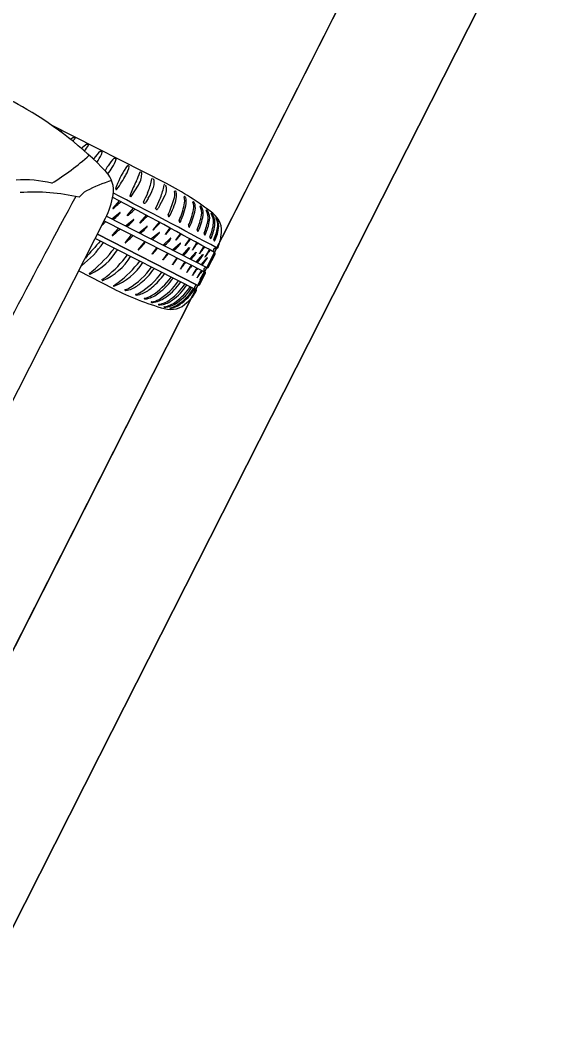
# Model space of a CAD drawing. Extents: x 14104283 to 14120882, y 8635219 to 8671666.
# Drawn here: x 14118522.46 to 14118536.35, y 8668489.54 to 8668516.28 of the extents above; entities that cross this region are included whole.
import ezdxf

# ---------------------------------------------------------------- set-up
doc = ezdxf.new("R2010")
doc.units = 0
for name, color, linetype in [('Cell', 7, 'Continuous'), ('Default', 7, 'Continuous'), ('TC_SubstrataExistingPavement', 7, 'Continuous'), ('Terrain', 7, 'Continuous')]:
    doc.layers.add(name, color=color, linetype=linetype)

msp = doc.modelspace()

# ---------------------------------------------------------------- linework, layer by layer
at = {"layer": 'Cell'}
for p, q in [((14118526.356, 8668511.927), (14118523.278, 8668513.496)), ((14118523.54, 8668513.33), (14118523.558, 8668513.323)), ((14118523.563, 8668513.312), (14118523.563, 8668513.312)), ((14118523.889, 8668513.158), (14118523.917, 8668513.143)), ((14118523.921, 8668513.131), (14118523.921, 8668513.131)), ((14118524.245, 8668512.976), (14118524.279, 8668512.958)), ((14118524.607, 8668512.791), (14118524.642, 8668512.773)), ((14118524.976, 8668512.608), (14118525.011, 8668512.591)), ((14118525.333, 8668512.411), (14118525.36, 8668512.396)), ((14118525.692, 8668512.223), (14118525.667, 8668512.237)), ((14118525.418, 8668511.584), (14118525.61, 8668511.889)), ((14118525.957, 8668512.008), (14118525.967, 8668512.058)), ((14118526.281, 8668511.843), (14118526.29, 8668511.893)), ((14118525.384, 8668511.596), (14118525.403, 8668511.588)), ((14118525.404, 8668511.587), (14118525.412, 8668511.583)), ((14118526.599, 8668511.723), (14118526.588, 8668511.73)), ((14118526.855, 8668511.575), (14118526.843, 8668511.582)), ((14118525.097, 8668511.468), (14118524.928, 8668511.277)), ((14118525.473, 8668511.271), (14118525.309, 8668511.085)), ((14118525.741, 8668511.434), (14118525.741, 8668511.434)), ((14118525.782, 8668511.405), (14118525.782, 8668511.405)), ((14118525.868, 8668511.536), (14118525.806, 8668511.431)), ((14118526.191, 8668511.371), (14118526.13, 8668511.267)), ((14118527.086, 8668511.438), (14118527.074, 8668511.445)), ((14118527.274, 8668511.325), (14118527.263, 8668511.332)), ((14118524.762, 8668511.059), (14118527.446, 8668509.691)), ((14118524.897, 8668510.989), (14118525.114, 8668511.159)), ((14118525.815, 8668511.09), (14118525.649, 8668510.893)), ((14118526.065, 8668511.269), (14118526.065, 8668511.269)), ((14118526.106, 8668511.24), (14118526.106, 8668511.24)), ((14118527.426, 8668511.226), (14118527.426, 8668511.226)), ((14118524.7, 8668510.935), (14118527.383, 8668509.568)), ((14118524.702, 8668510.939), (14118524.701, 8668510.938)), ((14118525.078, 8668510.742), (14118524.914, 8668510.556)), ((14118525.263, 8668510.803), (14118525.479, 8668510.972)), ((14118525.619, 8668510.622), (14118525.835, 8668510.791)), ((14118526.163, 8668510.904), (14118525.997, 8668510.706)), ((14118526.448, 8668510.75), (14118526.338, 8668510.601)), ((14118524.463, 8668510.47), (14118527.153, 8668509.099)), ((14118525.42, 8668510.561), (14118525.254, 8668510.364)), ((14118525.941, 8668510.458), (14118526.157, 8668510.627)), ((14118526.265, 8668510.292), (14118526.463, 8668510.474)), ((14118526.336, 8668510.574), (14118526.45, 8668510.713)), ((14118526.614, 8668510.423), (14118526.727, 8668510.561)), ((14118526.726, 8668510.599), (14118526.616, 8668510.45)), ((14118524.597, 8668510.402), (14118524.597, 8668510.402)), ((14118525.768, 8668510.375), (14118525.602, 8668510.178)), ((14118526.096, 8668510.224), (14118525.986, 8668510.075)), ((14118526.519, 8668510.163), (14118526.717, 8668510.344)), ((14118526.784, 8668510.028), (14118526.958, 8668510.227)), ((14118526.865, 8668510.282), (14118526.974, 8668510.426)), ((14118526.973, 8668510.463), (14118526.866, 8668510.309)), ((14118527.173, 8668510.353), (14118527.173, 8668510.353)), ((14118527.358, 8668510.25), (14118527.358, 8668510.25)), ((14118527.648, 8668510.208), (14118527.703, 8668510.211)), ((14118525.984, 8668510.048), (14118526.097, 8668510.187)), ((14118526.383, 8668510.078), (14118526.273, 8668509.929)), ((14118526.633, 8668509.951), (14118526.527, 8668509.796)), ((14118526.981, 8668509.928), (14118527.137, 8668510.106)), ((14118527.148, 8668509.842), (14118527.322, 8668510.041)), ((14118527.284, 8668509.773), (14118527.436, 8668509.956)), ((14118527.469, 8668509.696), (14118527.651, 8668510.053)), ((14118527.5, 8668510.17), (14118527.5, 8668510.17)), ((14118527.018, 8668509.754), (14118527.018, 8668509.754)), ((14118527.165, 8668509.679), (14118527.165, 8668509.679)), ((14118527.18, 8668509.826), (14118527.18, 8668509.826)), ((14118527.4, 8668509.697), (14118527.4, 8668509.697)), ((14118524.02, 8668509.603), (14118524.934, 8668509.137)), ((14118524.31, 8668509.522), (14118524.31, 8668509.522)), ((14118524.327, 8668509.521), (14118524.327, 8668509.521)), ((14118526.532, 8668509.415), (14118526.532, 8668509.415)), ((14118527.235, 8668509.236), (14118527.393, 8668509.546)), ((14118527.36, 8668509.579), (14118527.246, 8668509.378)), ((14118527.286, 8668509.617), (14118527.286, 8668509.617)), ((14118527.351, 8668509.602), (14118527.351, 8668509.602)), ((14118524.644, 8668509.354), (14118524.644, 8668509.354)), ((14118524.66, 8668509.351), (14118524.66, 8668509.351)), ((14118524.942, 8668509.201), (14118524.942, 8668509.201)), ((14118524.951, 8668509.217), (14118524.951, 8668509.217)), ((14118524.959, 8668509.199), (14118524.959, 8668509.199)), ((14118526.733, 8668509.313), (14118526.733, 8668509.313)), ((14118526.895, 8668509.231), (14118526.895, 8668509.231)), ((14118527.025, 8668509.164), (14118527.025, 8668509.164)), ((14118527.155, 8668509.236), (14118527.155, 8668509.236)), ((14118525.847, 8668508.867), (14118525.847, 8668508.867)), ((14118527.108, 8668509.122), (14118527.108, 8668509.122)), ((14118527.153, 8668509.099), (14118527.153, 8668509.099)), ((14118526.031, 8668508.771), (14118526.031, 8668508.771)), ((14118526.225, 8668508.707), (14118526.225, 8668508.707))]:
    msp.add_line(p, q, dxfattribs=at)
for points in [[(14118525.004, 8668511.781), (14118525.028, 8668511.861), (14118525.028, 8668511.861)], [(14118520.008, 8668501.73), (14118523.616, 8668508.808), (14118524.736, 8668511.007)], [(14118527.553, 8668511.141), (14118527.553, 8668511.141), (14118527.553, 8668511.141)], [(14118527.676, 8668511.017), (14118527.676, 8668511.017), (14118527.676, 8668511.017)], [(14118524.52, 8668510.583), (14118527.155, 8668509.236), (14118524.519, 8668510.58)], [(14118526.271, 8668509.902), (14118526.405, 8668510.066), (14118526.405, 8668510.066)], [(14118526.525, 8668509.769), (14118526.653, 8668509.94), (14118526.653, 8668509.94)], [(14118527.353, 8668509.649), (14118527.358, 8668509.658), (14118527.363, 8668509.667)], [(14118526.295, 8668508.64), (14118526.295, 8668508.64), (14118526.295, 8668508.64)], [(14118526.454, 8668508.605), (14118526.454, 8668508.605), (14118526.454, 8668508.605)]]:
    msp.add_lwpolyline(points, dxfattribs=at)
for centre, radius, start, end in [((14118502.095, 8668478.786), 40.683, 59.6775, 62.5878), ((14118517.86, 8668505.66), 9.527, 43.7381, 59.9197), ((14118524.003, 8668512.426), 1.021, 117.7176, 118.3597), ((14118523.534, 8668513.321), 0.0109, 58.2967, 125.4674), ((14118518.892, 8668517.236), 6.1, 319.8024, 319.96), ((14118523.554, 8668513.315), 0.00943, 340.868, 62.0215), ((14118524.548, 8668512.161), 1.201, 123.9669, 128.256), ((14118523.883, 8668513.148), 0.0109, 58.2967, 125.4674), ((14118523.912, 8668513.134), 0.00943, 340.868, 62.0215), ((14118519.184, 8668516.841), 6.017, 321.0334, 321.9298), ((14118524.92, 8668511.999), 1.195, 125.0788, 133.4244), ((14118471.182, 8668550.358), 64.957, 324.66835, 324.83446), ((14118524.239, 8668512.971), 0.00792, 42.6656, 131.8402), ((14118524.275, 8668512.95), 0.00943, 340.868, 62.0215), ((14118519.28, 8668518.356), 7.576, 302.0685, 311.4886), ((14118525.066, 8668511.988), 1.307, 137.7506, 137.9937), ((14118525.333, 8668511.969), 1.104, 131.8402, 145.4893), ((14118523.829, 8668513.045), 0.865, 324.5604, 340.868), ((14118524.602, 8668512.786), 0.00792, 42.6656, 131.8402), ((14118524.638, 8668512.765), 0.00943, 340.868, 62.0215), ((14118525.734, 8668511.815), 1.104, 134.1296, 147.7786), ((14118524.97, 8668512.602), 0.00792, 44.9549, 134.1296), ((14118525.937, 8668511.554), 1.837, 145.4893, 146.1663), ((14118521.067, 8668515.011), 4.256, 323.728, 324.5604), ((14118526.354, 8668511.424), 1.837, 147.7786, 152.6448), ((14118521.349, 8668514.684), 4.256, 324.0569, 326.8498), ((14118524.188, 8668512.83), 0.865, 326.8498, 343.1573), ((14118525.007, 8668512.582), 0.00943, 343.1573, 64.3109), ((14118526.923, 8668511.2), 2.007, 143.0351, 160.7629), ((14118524.523, 8668512.582), 0.865, 330.5996, 346.9071), ((14118525.329, 8668512.401), 0.0104, 67.2601, 148.2997), ((14118525.356, 8668512.388), 0.00943, 346.9071, 68.0607), ((14118524.215, 8668511.74), 0.732, 351.0547, 43.7381), ((14118521.569, 8668514.246), 4.256, 324.5879, 330.5996), ((14118523.942, 8668512.791), 1.796, 333.8973, 341.6846), ((14118525.662, 8668512.222), 0.0154, 71.0299, 164.9049), ((14118525.021, 8668512.212), 0.678, 347.1999, 0.1737), ((14118525.686, 8668512.212), 0.0133, 10.8967, 62.4402), ((14118522.593, 8668509.21), 2.817, 75.4141, 94.8582), ((14118525.961, 8668508.453), 3.711, 106.6927, 117.9369), ((14118530.972, 8668509.346), 6.032, 153.8973, 157.6074), ((14118525.142, 8668512.184), 0.553, 327.7249, 347.1999), ((14118524.175, 8668512.394), 1.827, 336.8437, 342.4214), ((14118524.636, 8668512.248), 1.343, 342.4214, 349.6756), ((14118525.981, 8668512.051), 0.0161, 82.6367, 154.4334), ((14118525.618, 8668511.954), 0.414, 335.9504, 357.8365), ((14118525.982, 8668512.024), 0.0388, 16.3348, 54.9705), ((14118525.728, 8668511.95), 0.304, 357.8365, 16.3348), ((14118524.96, 8668512.083), 1.343, 342.4214, 349.6756), ((14118526.305, 8668511.886), 0.0161, 82.6367, 154.4334), ((14118526.306, 8668511.859), 0.0388, 16.3348, 54.9705), ((14118526.051, 8668511.785), 0.304, 357.8365, 16.3348), ((14118522.73, 8668504.886), 7.92, 52.1321, 62.7533), ((14118772.531, 8668377.095), 282.639, 151.58608, 152.99159), ((14118522.825, 8668506.301), 5.401, 77.0752, 93.8903), ((14118524.478, 8668511.25), 0.545, 117.9369, 144.7887), ((14118522.886, 8668511.95), 2.076, 332.9942, 351.0547), ((14118471.004, 8668408.66), 116.172, 60.82568, 62.34478), ((14118442.3, 8668352.278), 179.546, 61.59739, 62.59406), ((14118525.008, 8668511.78), 0.00467, 161.6977, 243.0172), ((14118525.018, 8668511.797), 0.025, 240.3182, 274.2237), ((14118525.022, 8668511.791), 0.0182, 262.8314, 324.5879), ((14118527.321, 8668510.85), 2.084, 157.6074, 158.7326), ((14118525.386, 8668511.604), 0.00755, 158.7326, 252.4367), ((14118525.414, 8668511.587), 0.00438, 243.8078, 323.0019), ((14118522.308, 8668513.193), 3.858, 332.8776, 336.8437), ((14118523.666, 8668512.825), 2.551, 329.6593, 335.9504), ((14118524.499, 8668512.229), 1.827, 336.8437, 342.4214), ((14118523.989, 8668512.66), 2.551, 329.6593, 335.9504), ((14118525.942, 8668511.789), 0.414, 335.9504, 357.8365), ((14118526.073, 8668511.658), 0.504, 342.1589, 7.0147), ((14118526.583, 8668511.721), 0.00986, 60.193, 187.0147), ((14118526.583, 8668511.695), 0.0323, 13.0668, 59.4897), ((14118526.24, 8668511.616), 0.384, 347.8108, 13.0668), ((14118526.839, 8668511.573), 0.00986, 60.193, 187.0147), ((14118526.373, 8668511.466), 0.468, 347.3263, 13.1239), ((14118526.812, 8668511.531), 0.0612, 15.6112, 45.7257), ((14118526.257, 8668511.44), 0.623, 356.3624, 9.9718), ((14118524.933, 8668511.272), 0.00664, 137.6595, 304.1624), ((14118524.698, 8668511.608), 0.417, 305.0414, 314.0405), ((14118518.816, 8668518.211), 9.259, 311.7957, 313.0586), ((14118525.776, 8668511.44), 0.0353, 189.5705, 279.8906), ((14118525.706, 8668511.5), 0.122, 308.6499, 325.517), ((14118522.631, 8668513.028), 3.858, 332.8776, 336.8437), ((14118522.13, 8668512.928), 4.646, 336.77, 342.1589), ((14118524.998, 8668511.884), 1.655, 329.8909, 347.8108), ((14118524.821, 8668511.785), 2.052, 335.8351, 348.1256), ((14118524.659, 8668511.823), 2.261, 336.0028, 349.2181), ((14118527.07, 8668511.436), 0.00986, 60.193, 187.0147), ((14118526.655, 8668511.297), 0.428, 351.7931, 18.7698), ((14118527.043, 8668511.395), 0.0612, 15.6112, 45.7257), ((14118526.766, 8668511.288), 0.358, 350.8756, 20.0926), ((14118527.258, 8668511.323), 0.00986, 60.193, 187.0147), ((14118526.911, 8668511.139), 0.384, 352.9628, 28.3682), ((14118527.19, 8668511.249), 0.113, 24.7253, 42.2561), ((14118526.993, 8668511.132), 0.342, 351.9197, 28.6445), ((14118518.644, 8668517.758), 9.259, 312.8351, 313.9556), ((14118524.669, 8668511.509), 0.579, 313.9556, 321.5889), ((14118525.118, 8668511.154), 0.00664, 321.5889, 128.0917), ((14118525.314, 8668511.081), 0.00664, 137.6595, 304.1624), ((14118525.157, 8668511.325), 0.297, 302.768, 313.4328), ((14118519.19, 8668518.012), 9.259, 311.7957, 313.08), ((14118519.53, 8668517.829), 9.259, 311.7957, 313.0995), ((14118526.1, 8668511.275), 0.0353, 189.5705, 279.8906), ((14118526.03, 8668511.336), 0.122, 308.6499, 325.517), ((14118526.434, 8668511.08), 0.0372, 156.77, 226.0491), ((14118526.419, 8668511.065), 0.0155, 226.0491, 314.9399), ((14118525.07, 8668511.659), 2.052, 335.8351, 348.1256), ((14118524.907, 8668511.696), 2.261, 336.0028, 348.1255), ((14118525.263, 8668511.501), 2.07, 337.2689, 348.5968), ((14118525.1, 8668511.539), 2.278, 337.3225, 348.4822), ((14118527.421, 8668511.217), 0.00986, 60.193, 187.0147), ((14118527.012, 8668511.003), 0.453, 355.5077, 28.0997), ((14118527.353, 8668511.14), 0.112, 17.3493, 49.5377), ((14118527.154, 8668511), 0.353, 353.3023, 29.4865), ((14118527.551, 8668511.134), 0.00766, 69.8268, 211.1733), ((14118527.178, 8668510.901), 0.432, 356.3277, 31.9556), ((14118527.274, 8668510.894), 0.373, 355.7891, 41.4494), ((14118527.223, 8668510.664), 0.6, 349.7358, 52.1321), ((14118527.673, 8668511.012), 0.00498, 54.6028, 199.2778), ((14118527.332, 8668510.813), 0.39, 357.8169, 30.4489), ((14118527.377, 8668510.796), 0.371, 359.5397, 36.3641), ((14118518.421, 8668517.683), 9.259, 312.2259, 313.0586), ((14118519.01, 8668517.571), 9.259, 312.8351, 313.9556), ((14118525.035, 8668511.323), 0.579, 313.9556, 321.5889), ((14118525.483, 8668510.967), 0.00664, 321.5889, 128.0917), ((14118525.654, 8668510.888), 0.00664, 137.6595, 304.1624), ((14118525.425, 8668511.164), 0.365, 309.6635, 319.2797), ((14118525.39, 8668511.142), 0.579, 313.9556, 321.5889), ((14118525.839, 8668510.786), 0.00664, 321.5889, 128.0917), ((14118525.773, 8668510.977), 0.365, 309.6635, 319.2797), ((14118523.437, 8668513.262), 3.631, 316.0073, 319.2431), ((14118526.289, 8668510.845), 0.208, 320.4631, 329.3832), ((14118526.728, 8668510.93), 0.0372, 156.77, 226.0491), ((14118526.713, 8668510.915), 0.0155, 226.0491, 314.9399), ((14118526.977, 8668510.804), 0.0372, 156.77, 226.0491), ((14118526.962, 8668510.788), 0.0155, 226.0491, 314.9399), ((14118525.735, 8668511.274), 1.756, 337.6469, 349.9464), ((14118525.577, 8668511.309), 1.958, 337.6729, 349.7096), ((14118526.351, 8668511.023), 1.266, 336.4557, 353.2491), ((14118526.368, 8668510.996), 1.285, 336.0921, 354.2182), ((14118526.631, 8668510.935), 1.099, 333.4524, 352.8648), ((14118526.752, 8668510.872), 1, 332.2637, 355.5137), ((14118524.919, 8668510.552), 0.00664, 137.6595, 304.1624), ((14118524.762, 8668510.796), 0.297, 302.768, 313.4328), ((14118518.795, 8668517.483), 9.259, 311.7957, 313.08), ((14118519.136, 8668517.3), 9.259, 311.7957, 313.0995), ((14118519.365, 8668517.39), 9.259, 312.8351, 313.9556), ((14118519.688, 8668517.226), 9.259, 312.8351, 313.9556), ((14118526.002, 8668510.702), 0.00664, 137.6595, 304.1624), ((14118525.713, 8668510.977), 0.579, 313.9556, 321.5889), ((14118526.161, 8668510.622), 0.00664, 321.5889, 128.0917), ((14118526.332, 8668510.578), 0.00625, 148.3159, 320.1102), ((14118526.831, 8668510.294), 0.581, 148.1034, 150.3811), ((14118526.467, 8668510.468), 0.00664, 321.5889, 128.0917), ((14118526.567, 8668510.694), 0.208, 320.4631, 329.3832), ((14118527.206, 8668510.687), 0.0372, 156.77, 226.0491), ((14118527.191, 8668510.671), 0.0155, 226.0491, 314.9399), ((14118527.393, 8668510.592), 0.0372, 156.77, 226.0491), ((14118527.378, 8668510.576), 0.0155, 226.0491, 314.9399), ((14118527.546, 8668510.502), 0.0372, 156.77, 226.0491), ((14118527.531, 8668510.486), 0.0155, 226.0491, 314.9399), ((14118526.193, 8668510.8), 1.638, 339.6147, 351.475), ((14118522.574, 8668511.767), 2.529, 306.8953, 326.2221), ((14118592.784, 8668449.847), 91.194, 138.39262, 138.7731), ((14118521.927, 8668512.524), 3.821, 309.933, 322.7615), ((14118525.259, 8668510.36), 0.00664, 137.6595, 304.1624), ((14118525.03, 8668510.635), 0.365, 309.6635, 319.2797), ((14118525.378, 8668510.449), 0.365, 309.6635, 319.2797), ((14118523.042, 8668512.733), 3.631, 316.0073, 319.2431), ((14118525.937, 8668510.319), 0.208, 320.4631, 329.3832), ((14118520.003, 8668517.066), 9.259, 312.8351, 313.7464), ((14118526.149, 8668510.644), 0.37, 313.7455, 330.9486), ((14118520.256, 8668516.936), 9.259, 312.8351, 313.7464), ((14118526.609, 8668510.427), 0.00625, 148.3159, 320.1102), ((14118527.109, 8668510.143), 0.581, 148.1034, 150.3811), ((14118526.403, 8668510.515), 0.37, 313.7455, 330.9486), ((14118526.721, 8668510.339), 0.00664, 321.5889, 128.0917), ((14118526.86, 8668510.286), 0.00625, 148.3159, 320.1102), ((14118527.359, 8668510.002), 0.581, 148.1034, 150.3811), ((14118526.627, 8668510.361), 0.37, 320.0557, 337.2589), ((14118526.963, 8668510.222), 0.00664, 327.8992, 134.402), ((14118526.814, 8668510.558), 0.208, 320.4631, 329.3832), ((14118529.431, 8668508.819), 2.74, 147.0511, 150.5194), ((14118516.67, 8668517.463), 12.694, 324.8937, 325.6359), ((14118527.233, 8668510.255), 0.115, 122.0065, 152.0232), ((14118527.291, 8668510.183), 0.183, 121.1519, 141.1401), ((14118529.616, 8668508.716), 2.74, 147.0511, 150.5194), ((14118527.418, 8668510.152), 0.115, 122.0065, 152.0232), ((14118527.476, 8668510.08), 0.183, 121.1519, 141.1401), ((14118527.651, 8668510.162), 0.0459, 92.9919, 164.6466), ((14118527.649, 8668510.429), 0.0372, 156.77, 221.2923), ((14118527.628, 8668510.411), 0.0101, 226.0838, 329.1322), ((14118527.702, 8668510.24), 0.0296, 272.9919, 338.98), ((14118523.598, 8668511.07), 1.712, 295.2106, 328.2466), ((14118524.06, 8668510.79), 1.56, 292.6467, 329.2301), ((14118522.962, 8668511.762), 2.922, 307.8658, 323.7536), ((14118525.607, 8668510.173), 0.00664, 137.6595, 304.1624), ((14118525.979, 8668510.052), 0.00625, 148.3159, 320.1102), ((14118526.478, 8668509.768), 0.581, 148.1034, 150.3811), ((14118519.812, 8668516.069), 9.259, 319.1454, 320.0567), ((14118519.991, 8668515.948), 9.259, 319.3142, 320.0567), ((14118527.05, 8668510.165), 0.00474, 153.8157, 328.1287), ((14118526.806, 8668510.241), 0.37, 320.0557, 337.2589), ((14118527.142, 8668510.101), 0.00664, 327.8992, 134.402), ((14118525.424, 8668511.286), 2.283, 320.2563, 326.7127), ((14118527.235, 8668510.062), 0.00474, 153.8157, 328.1287), ((14118516.855, 8668517.36), 12.694, 324.8937, 325.6359), ((14118525.796, 8668510.988), 1.948, 320.9514, 327.7851), ((14118527.327, 8668510.036), 0.00664, 327.8992, 134.402), ((14118527.384, 8668509.979), 0.00474, 153.8157, 328.1287), ((14118529.765, 8668508.633), 2.74, 147.0511, 150.5194), ((14118517.003, 8668517.277), 12.694, 324.8937, 325.6359), ((14118527.439, 8668509.951), 0.00566, 338.0295, 126.1512), ((14118530.705, 8668507.832), 3.968, 143.8941, 144.7357), ((14118528.15, 8668509.619), 0.83, 139.3932, 143.5851), ((14118527.721, 8668510.143), 0.119, 164.6466, 181.7924), ((14118527.645, 8668510.14), 0.0426, 181.7924, 218.2786), ((14118527.668, 8668510.158), 0.0719, 218.2786, 242.641), ((14118527.621, 8668510.065), 0.0328, 337.7437, 64.5737), ((14118524.382, 8668510.691), 1.6, 291.1216, 327.2412), ((14118523.297, 8668511.669), 2.961, 306.7298, 322.5127), ((14118524.316, 8668510.863), 2.007, 301.0809, 324.889), ((14118523.776, 8668511.119), 2.677, 326.2606, 327.2835), ((14118526.266, 8668509.906), 0.00625, 148.3159, 320.1102), ((14118526.766, 8668509.622), 0.581, 148.1034, 150.3811), ((14118526.52, 8668509.773), 0.00625, 148.3159, 320.1102), ((14118527.02, 8668509.49), 0.581, 148.1034, 150.3811), ((14118529.112, 8668508.307), 2.74, 147.0511, 150.5194), ((14118516.35, 8668516.951), 12.694, 324.8937, 325.6359), ((14118527.127, 8668509.592), 0.376, 138.3931, 146.8045), ((14118526.971, 8668509.671), 0.183, 121.8778, 141.1401), ((14118529.279, 8668508.219), 2.74, 147.0511, 150.5194), ((14118516.517, 8668516.863), 12.694, 324.8937, 325.6359), ((14118527.164, 8668509.588), 0.222, 131.3408, 146.6105), ((14118527.129, 8668509.608), 0.162, 123.4643, 146.0154), ((14118530.37, 8668507.341), 3.968, 143.8941, 144.7357), ((14118527.582, 8668509.344), 0.516, 140.8232, 147.6173), ((14118527.412, 8668509.643), 0.0553, 103.2596, 153.8507), ((14118527.413, 8668509.621), 0.0765, 64.7039, 100.2612), ((14118527.454, 8668509.708), 0.0192, 244.7039, 322.2957), ((14118524.31, 8668509.535), 0.00986, 116.4673, 218.3735), ((14118524.328, 8668509.549), 0.032, 218.3735, 236.2302), ((14118524.17, 8668509.817), 0.305, 296.4673, 313.2619), ((14118524.32, 8668509.544), 0.0246, 245.7379, 286.718), ((14118524.404, 8668509.848), 0.527, 296.4302, 311.7805), ((14118524.614, 8668510.733), 1.994, 300.9709, 324.242), ((14118524.586, 8668510.64), 1.738, 309.2382, 324.5503), ((14118525.019, 8668510.464), 1.783, 301.7917, 325.0242), ((14118524.875, 8668510.52), 1.738, 309.2382, 324.5503), ((14118525.369, 8668510.165), 1.384, 304.2752, 327.199), ((14118524.064, 8668510.999), 2.677, 326.2606, 326.7666), ((14118526.731, 8668509.654), 0.00474, 153.8157, 328.1287), ((14118526.898, 8668509.566), 0.00474, 153.8157, 328.1287), ((14118527.049, 8668509.488), 0.00474, 153.8157, 328.1287), ((14118529.43, 8668508.142), 2.74, 147.0511, 150.5194), ((14118516.669, 8668516.786), 12.694, 324.8937, 325.6359), ((14118529.554, 8668508.079), 2.74, 147.0511, 150.5194), ((14118527.173, 8668509.425), 0.00474, 153.8157, 328.1287), ((14118516.792, 8668516.723), 12.694, 324.8937, 325.6359), ((14118528.059, 8668509.065), 0.949, 144.4475, 147.9504), ((14118459.574, 8668550.683), 79.293, 328.60189, 328.76971), ((14118528.665, 8668508.677), 1.649, 145.6118, 147.7234), ((14118527.402, 8668509.623), 0.0553, 152.1377, 202.7288), ((14118527.42, 8668509.635), 0.0765, 205.7271, 241.2844), ((14118527.374, 8668509.551), 0.0192, 343.6927, 61.2844), ((14118524.643, 8668509.367), 0.00986, 116.4302, 223.9293), ((14118524.677, 8668509.4), 0.0571, 223.9293, 233.8555), ((14118524.654, 8668509.366), 0.0163, 230.6037, 292.0223), ((14118528.5, 8668516.208), 7.92, 243.235, 253.8563), ((14118524.958, 8668509.202), 0.0163, 117.3624, 182.945), ((14118524.953, 8668509.214), 0.0163, 230.6037, 292.0223), ((14118524.277, 8668510.337), 1.307, 301.0176, 307.193), ((14118525.204, 8668509.355), 0.257, 280.5101, 304.8862), ((14118525.1, 8668509.902), 0.843, 293.2192, 313.9268), ((14118525.389, 8668509.781), 0.843, 293.2192, 313.9268), ((14118525.219, 8668510.362), 1.783, 301.7917, 325.0242), ((14118525.57, 8668510.063), 1.384, 304.2752, 327.199), ((14118525.504, 8668510.144), 1.611, 307.0536, 326.4918), ((14118525.817, 8668509.881), 1.259, 303.6961, 328.8591), ((14118525.675, 8668510.057), 1.576, 306.4369, 326.348), ((14118525.948, 8668509.815), 1.259, 303.6961, 328.8591), ((14118525.928, 8668509.848), 1.351, 305.1582, 328.2531), ((14118527.199, 8668509.152), 0.0949, 117.5051, 186.7332), ((14118527.213, 8668509.218), 0.134, 215.3602, 242.9763), ((14118527.48, 8668510.151), 0.97, 250.4448, 253.0884), ((14118527.207, 8668509.254), 0.0328, 252.7141, 328.2447), ((14118527.251, 8668509.376), 0.00559, 148.8005, 331.6246), ((14118525.253, 8668509.095), 0.00765, 100.5101, 242.4592), ((14118525.268, 8668509.124), 0.0405, 242.4592, 276.9236), ((14118525.202, 8668509.664), 0.585, 276.9236, 293.2192), ((14118525.542, 8668508.974), 0.00765, 100.5101, 242.4592), ((14118525.557, 8668509.004), 0.0405, 242.4592, 276.9236), ((14118525.493, 8668509.235), 0.257, 280.5101, 304.8862), ((14118525.491, 8668509.544), 0.585, 276.9236, 293.2192), ((14118525.772, 8668508.87), 0.00765, 100.5101, 242.4592), ((14118525.795, 8668509.139), 0.278, 264.5258, 280.7681), ((14118525.708, 8668509.325), 0.452, 277.8697, 303.5437), ((14118525.688, 8668509.548), 0.7, 283.1428, 311.2068), ((14118525.884, 8668509.505), 0.749, 281.3288, 308.4532), ((14118525.968, 8668509.838), 1.346, 303.7062, 327.8464), ((14118526.263, 8668509.539), 1.004, 309.3336, 332.7882), ((14118527.14, 8668509.088), 0.0171, 332.9047, 42.3729), ((14118525.956, 8668508.775), 0.00765, 100.5101, 242.4592), ((14118525.979, 8668509.044), 0.278, 264.5258, 280.7681), ((14118525.907, 8668509.294), 0.514, 275.3015, 299.3759), ((14118526.15, 8668508.71), 0.00765, 100.5101, 242.4592), ((14118526.173, 8668508.98), 0.278, 264.5258, 280.7681), ((14118526.075, 8668509.337), 0.624, 276.7572, 309.8824), ((14118526.132, 8668509.315), 0.616, 278.6715, 308.5978), ((14118526.295, 8668508.646), 0.00572, 104.8295, 271.0127), ((14118526.205, 8668509.292), 0.647, 277.9201, 308.9359), ((14118526.279, 8668509.232), 0.592, 271.5663, 308.3481), ((14118526.465, 8668509.178), 0.6, 253.8563, 316.2526), ((14118526.454, 8668508.611), 0.00572, 104.8295, 271.0127), ((14118526.239, 8668509.356), 0.77, 286.0548, 307.3461), ((14118526.343, 8668509.217), 0.622, 280.2957, 306.7894)]:
    msp.add_arc(centre, radius, start, end, dxfattribs=at)
at = {"layer": 'Default'}
msp.add_lwpolyline([(14118511.638, 8668478.534), (14118511.638, 8668478.534), (14118533.361, 8668521.408), (14118536.349, 8668519.931), (14118524.577, 8668496.697), (14118514.626, 8668477.056), (14118514.626, 8668477.056)], close=True, dxfattribs=at)
at = {"layer": 'TC_SubstrataExistingPavement'}
msp.add_lwpolyline([(14118514.626, 8668477.056), (14118524.577, 8668496.697), (14118536.349, 8668519.931)], dxfattribs=at)
at = {"layer": 'Terrain'}
msp.add_lwpolyline([(14118511.638, 8668478.534), (14118521.589, 8668498.174), (14118533.361, 8668521.408)], dxfattribs=at)

doc.saveas('drawing.dxf')
